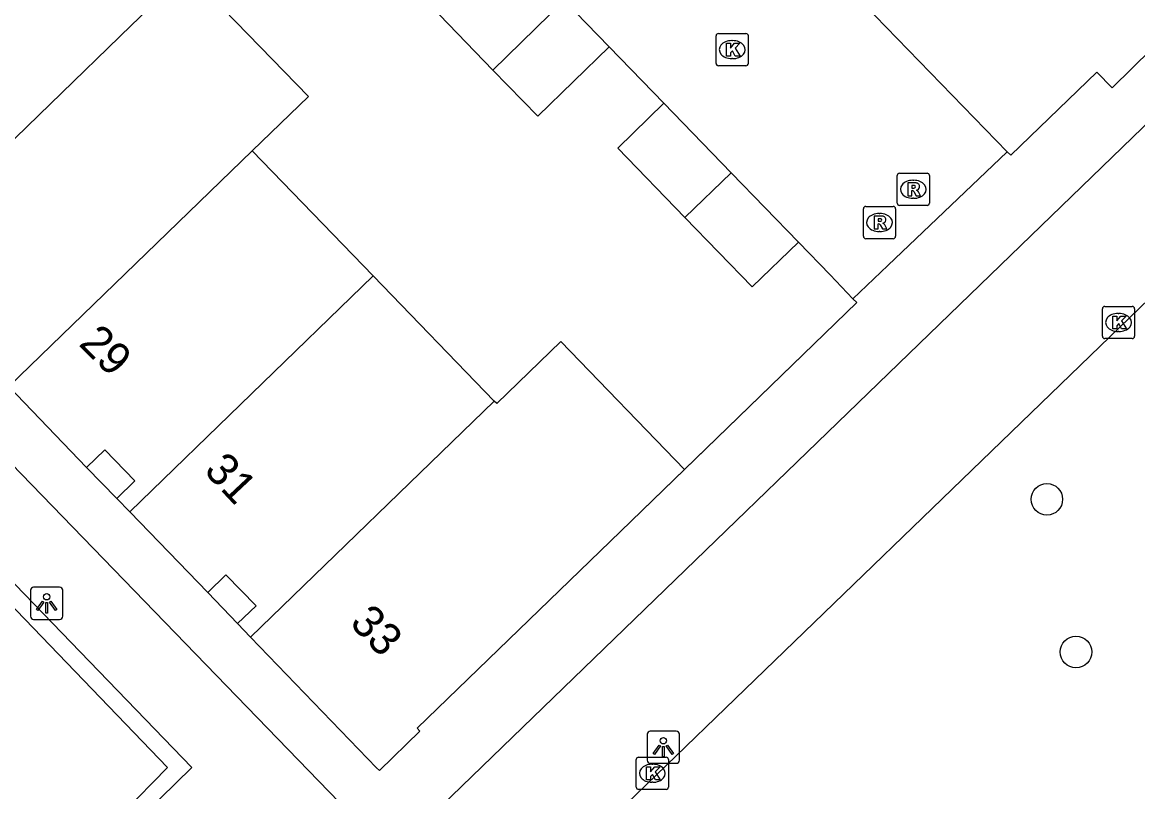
# Model space of a CAD drawing. Extents: x 157466 to 158888, y 383063 to 384677.
# Drawn here: x 158403.04 to 158437.65, y 383974.41 to 383998.26 of the extents above; entities that cross this region are included whole.
import ezdxf

# ---------------------------------------------------------------- set-up
doc = ezdxf.new("R2010")
doc.units = 0
for name, color, linetype in [('IMGEO_Boom', 7, 'Continuous'), ('IMGEO_Hek', 7, 'Continuous'), ('IMGEO_Kolk', 7, 'Continuous'), ('IMGEO_Lichtpunt', 7, 'Continuous'), ('IMGEO_Muur', 7, 'Continuous'), ('IMGEO_Pand', 7, 'Continuous'), ('IMGEO_Pand_nummerreeks', 7, 'Continuous'), ('IMGEO_Pand_overbouw', 7, 'Continuous'), ('IMGEO_Parkeervlak_open', 7, 'Continuous'), ('IMGEO_Rioolput', 7, 'Continuous'), ('IMGEO_Voetpad_open', 7, 'Continuous')]:
    doc.layers.add(name, color=color, linetype=linetype)

msp = doc.modelspace()

# ---------------------------------------------------------------- linework, layer by layer
at = {"layer": 'IMGEO_Boom'}
for centre in [(158434.836, 383983.473), (158435.74, 383978.74)]:
    msp.add_circle(centre, 0.489, dxfattribs=at)
at = {"layer": 'IMGEO_Hek'}
msp.add_lwpolyline([(158428.818, 383989.694), (158429.906, 383990.728)], dxfattribs=at)
at = {"layer": 'IMGEO_Kolk'}
for p, q in [((158424.571, 383996.991), (158424.571, 383997.843)), ((158424.646, 383997.917), (158425.498, 383997.917)), ((158425.059, 383997.697), (158425.084, 383997.697)), ((158425.572, 383997.843), (158425.572, 383996.991)), ((158425.082, 383997.137), (158425.057, 383997.137)), ((158425.498, 383996.917), (158424.646, 383996.917)), ((158436.559, 383988.53), (158436.559, 383989.382)), ((158436.634, 383989.456), (158437.486, 383989.456)), ((158437.56, 383989.382), (158437.56, 383988.53)), ((158437.047, 383989.236), (158437.072, 383989.236)), ((158437.07, 383988.676), (158437.045, 383988.676)), ((158437.486, 383988.456), (158436.634, 383988.456)), ((158422.094, 383974.551), (158422.094, 383975.403)), ((158422.169, 383975.477), (158423.021, 383975.477)), ((158422.582, 383975.257), (158422.607, 383975.257)), ((158423.095, 383975.403), (158423.095, 383974.551)), ((158423.021, 383974.477), (158422.169, 383974.477)), ((158422.605, 383974.697), (158422.58, 383974.697))]:
    msp.add_line(p, q, dxfattribs=at)
for points in [[(158424.571, 383996.991), (158424.571, 383997.843)], [(158424.646, 383997.917), (158425.498, 383997.917)], [(158425.572, 383997.843), (158425.572, 383996.991)], [(158424.892, 383997.617), (158425.015, 383997.617), (158425.015, 383997.466), (158425.145, 383997.617), (158425.309, 383997.617), (158425.163, 383997.466), (158425.316, 383997.217), (158425.164, 383997.217), (158425.079, 383997.381), (158425.015, 383997.314), (158425.015, 383997.217), (158424.892, 383997.217), (158424.892, 383997.617)], [(158425.498, 383996.917), (158424.646, 383996.917)], [(158436.559, 383988.53), (158436.559, 383989.382)], [(158436.634, 383989.456), (158437.486, 383989.456)], [(158437.56, 383989.382), (158437.56, 383988.53)], [(158436.88, 383989.156), (158437.003, 383989.156), (158437.003, 383989.005), (158437.133, 383989.156), (158437.297, 383989.156), (158437.151, 383989.005), (158437.304, 383988.756), (158437.152, 383988.756), (158437.067, 383988.92), (158437.003, 383988.853), (158437.003, 383988.756), (158436.88, 383988.756), (158436.88, 383989.156)], [(158437.486, 383988.456), (158436.634, 383988.456)], [(158422.094, 383974.551), (158422.094, 383975.403)], [(158422.169, 383975.477), (158423.021, 383975.477)], [(158422.415, 383975.177), (158422.538, 383975.177), (158422.538, 383975.026), (158422.668, 383975.177), (158422.832, 383975.177), (158422.686, 383975.026), (158422.839, 383974.777), (158422.687, 383974.777), (158422.602, 383974.941), (158422.538, 383974.874), (158422.538, 383974.777), (158422.415, 383974.777), (158422.415, 383975.177)], [(158423.095, 383975.403), (158423.095, 383974.551)], [(158423.021, 383974.477), (158422.169, 383974.477)]]:
    msp.add_lwpolyline(points, dxfattribs=at)
for centre, start, end in [((158424.648, 383997.841), 91.552, 178.448), ((158424.648, 383997.841), 91.552, 178.448), ((158425.496, 383997.841), 1.552, 88.448), ((158425.496, 383997.841), 1.552, 88.448), ((158424.648, 383996.993), 181.552, 268.448), ((158424.648, 383996.993), 181.552, 268.448), ((158425.496, 383996.993), 271.552, 358.448), ((158425.496, 383996.993), 271.552, 358.448), ((158436.636, 383989.38), 91.552, 178.448), ((158436.636, 383989.38), 91.552, 178.448), ((158437.484, 383989.38), 1.552, 88.448), ((158437.484, 383989.38), 1.552, 88.448), ((158436.636, 383988.532), 181.552, 268.448), ((158436.636, 383988.532), 181.552, 268.448), ((158437.484, 383988.532), 271.552, 358.448), ((158437.484, 383988.532), 271.552, 358.448), ((158422.171, 383975.401), 91.552, 178.448), ((158422.171, 383975.401), 91.552, 178.448), ((158423.019, 383975.401), 1.552, 88.448), ((158423.019, 383975.401), 1.552, 88.448), ((158422.171, 383974.553), 181.552, 268.448), ((158422.171, 383974.553), 181.552, 268.448), ((158423.019, 383974.553), 271.552, 358.448), ((158423.019, 383974.553), 271.552, 358.448)]:
    msp.add_arc(centre, 0.0765, start, end, dxfattribs=at)
for centre, major_axis, ratio, start_param, end_param in [((158425.058, 383997.417), (-0.387, 0.002), 0.722429, 4.712389, 7.853982), ((158425.083, 383997.417), (-0.39, 0.002), 0.717154, 1.570796, 4.712389), ((158437.046, 383988.956), (-0.387, 0.002), 0.722429, 4.712389, 7.853982), ((158437.071, 383988.956), (-0.39, 0.002), 0.717154, 1.570796, 4.712389), ((158422.581, 383974.977), (-0.387, 0.002), 0.722429, 4.712389, 7.853982), ((158422.606, 383974.977), (-0.39, 0.002), 0.717154, 1.570796, 4.712389)]:
    msp.add_ellipse(centre, major_axis=major_axis, ratio=ratio, start_param=start_param, end_param=end_param, dxfattribs=at)
at = {"layer": 'IMGEO_Lichtpunt'}
for p, q in [((158404.202, 383980.747), (158403.394, 383980.747)), ((158404.202, 383980.747), (158403.394, 383980.747)), ((158403.3, 383980.652), (158403.3, 383979.845)), ((158403.3, 383980.652), (158403.3, 383979.845)), ((158404.296, 383979.845), (158404.296, 383980.652)), ((158404.296, 383979.845), (158404.296, 383980.652)), ((158403.394, 383979.751), (158404.202, 383979.751)), ((158403.394, 383979.751), (158404.202, 383979.751)), ((158423.338, 383976.284), (158422.53, 383976.284)), ((158423.338, 383976.284), (158422.53, 383976.284)), ((158422.436, 383976.189), (158422.436, 383975.382)), ((158422.436, 383976.189), (158422.436, 383975.382)), ((158423.432, 383975.382), (158423.432, 383976.189)), ((158423.432, 383975.382), (158423.432, 383976.189)), ((158422.53, 383975.288), (158423.338, 383975.288)), ((158422.53, 383975.288), (158423.338, 383975.288))]:
    msp.add_line(p, q, dxfattribs=at)
for points in [[(158403.674, 383980.316), (158403.713, 383980.288), (158403.525, 383980.026), (158403.487, 383980.053), (158403.674, 383980.316)], [(158403.776, 383980.268), (158403.823, 383980.268), (158403.823, 383979.946), (158403.776, 383979.946), (158403.776, 383980.268)], [(158403.886, 383980.288), (158403.924, 383980.315), (158404.111, 383980.053), (158404.072, 383980.025), (158403.886, 383980.288)], [(158422.81, 383975.853), (158422.849, 383975.825), (158422.661, 383975.563), (158422.623, 383975.59), (158422.81, 383975.853)], [(158423.022, 383975.825), (158423.06, 383975.852), (158423.247, 383975.59), (158423.208, 383975.562), (158423.022, 383975.825)], [(158422.912, 383975.805), (158422.959, 383975.805), (158422.959, 383975.483), (158422.912, 383975.483), (158422.912, 383975.805)]]:
    msp.add_lwpolyline(points, dxfattribs=at)
for centre in [(158403.799, 383980.45), (158422.935, 383975.987)]:
    msp.add_circle(centre, 0.0994, dxfattribs=at)
for centre, start, end in [((158403.394, 383980.652), 90, 180), ((158403.394, 383980.652), 90, 180), ((158404.202, 383980.652), 0, 90), ((158404.202, 383980.652), 0, 90), ((158403.394, 383979.845), 180, 270), ((158403.394, 383979.845), 180, 270), ((158404.202, 383979.845), 270, 0), ((158404.202, 383979.845), 270, 360), ((158422.53, 383976.189), 90, 180), ((158422.53, 383976.189), 90, 180), ((158423.338, 383976.189), 0, 90), ((158423.338, 383976.189), 0, 90), ((158422.53, 383975.382), 180, 270), ((158422.53, 383975.382), 180, 270), ((158423.338, 383975.382), 270, 0), ((158423.338, 383975.382), 270, 360)]:
    msp.add_arc(centre, 0.0946, start, end, dxfattribs=at)
at = {"layer": 'IMGEO_Muur'}
for points in [[(158373.961, 383998.839), (158377.128, 384001.87), (158381.302, 383997.603), (158384.072, 384000.247), (158408.3, 383975.158), (158406.832, 383973.719), (158411.135, 383969.271), (158406.92, 383965.171)], [(158402.702, 383961.792), (158410.402, 383969.266), (158406.173, 383973.754), (158407.545, 383975.155), (158384.103, 383999.517), (158381.3, 383996.861), (158377.136, 384001.182), (158371.541, 383995.789), (158375.674, 383991.492), (158373.373, 383989.217), (158396.965, 383964.823), (158398.427, 383966.214), (158402.702, 383961.792)], [(158433.604, 383994.246), (158429.906, 383990.728)], [(158428.818, 383989.694), (158428.109, 383990.429)], [(158421.605, 383982.474), (158428.937, 383989.572), (158428.818, 383989.694)]]:
    msp.add_lwpolyline(points, dxfattribs=at)
at = {"layer": 'IMGEO_Pand'}
for points in [[(158433.604, 383994.246), (158433.713, 383994.14), (158436.388, 383996.717), (158436.86, 383996.236), (158439.317, 383998.637), (158438.842, 383999.123), (158440.043, 384000.297), (158440.537, 383999.798), (158440.715, 383999.971), (158440.25, 384000.452), (158441.997, 384002.139)], [(158408.163, 383999.844), (158406.424, 383998.161), (158398.868, 383990.848)], [(158410.18, 383994.28), (158411.919, 383995.963), (158408.163, 383999.844)], [(158428.824, 383999.177), (158433.604, 383994.246)], [(158421.251, 383997.505), (158419.861, 383998.936), (158417.645, 383996.782)], [(158421.251, 383997.505), (158419.036, 383995.351), (158417.645, 383996.782)], [(158423.602, 383992.212), (158421.519, 383994.36), (158422.955, 383995.752)], [(158425.041, 383993.601), (158422.955, 383995.752)], [(158402.622, 383986.967), (158410.18, 383994.28)], [(158410.18, 383994.28), (158413.935, 383990.4)], [(158425.041, 383993.601), (158423.602, 383992.212)], [(158427.127, 383991.45), (158425.041, 383993.601)], [(158427.127, 383991.45), (158425.691, 383990.057), (158423.602, 383992.212)], [(158413.935, 383990.4), (158406.375, 383983.083)], [(158413.935, 383990.4), (158417.69, 383986.52)], [(158423.595, 383984.401), (158419.756, 383988.369), (158417.765, 383986.442), (158417.69, 383986.52)], [(158402.622, 383986.967), (158405.038, 383984.46)], [(158417.69, 383986.52), (158410.127, 383979.2)], [(158405.976, 383983.495), (158406.536, 383984.043), (158405.606, 383985.008), (158405.038, 383984.46)], [(158410.127, 383979.2), (158414.038, 383975.15), (158414.125, 383975.06), (158415.381, 383976.283), (158415.301, 383976.372), (158421.605, 383982.474), (158423.595, 383984.401)], [(158405.976, 383983.495), (158406.375, 383983.083)], [(158406.375, 383983.083), (158408.795, 383980.581)], [(158409.724, 383979.618), (158410.295, 383980.167), (158409.363, 383981.13), (158408.795, 383980.581)], [(158409.724, 383979.618), (158410.127, 383979.2)]]:
    msp.add_lwpolyline(points, dxfattribs=at)
at = {"layer": 'IMGEO_Pand_overbouw'}
for points in [[(158405.976, 383983.495), (158406.536, 383984.043), (158405.606, 383985.008), (158405.038, 383984.46)], [(158409.363, 383981.13), (158408.795, 383980.581), (158409.724, 383979.618), (158410.295, 383980.167)]]:
    msp.add_lwpolyline(points, close=True, dxfattribs=at)
at = {"layer": 'IMGEO_Parkeervlak_open'}
for points in [[(158417.645, 383996.782), (158412.95, 384001.655)], [(158422.955, 383995.752), (158421.251, 383997.505)], [(158428.818, 383989.694), (158428.109, 383990.429), (158427.127, 383991.45)]]:
    msp.add_lwpolyline(points, dxfattribs=at)
at = {"layer": 'IMGEO_Rioolput'}
for p, q in [((158430.19, 383992.66), (158430.19, 383993.512)), ((158430.265, 383993.586), (158431.117, 383993.586)), ((158431.191, 383993.512), (158431.191, 383992.66)), ((158430.678, 383993.366), (158430.703, 383993.366)), ((158430.701, 383992.806), (158430.676, 383992.806)), ((158429.142, 383991.629), (158429.142, 383992.481)), ((158429.217, 383992.555), (158430.069, 383992.555)), ((158430.143, 383992.481), (158430.143, 383991.629)), ((158431.117, 383992.586), (158430.265, 383992.586)), ((158429.63, 383992.335), (158429.655, 383992.335)), ((158429.653, 383991.775), (158429.628, 383991.775)), ((158430.069, 383991.555), (158429.217, 383991.555))]:
    msp.add_line(p, q, dxfattribs=at)
for points in [[(158430.19, 383992.66), (158430.19, 383993.512)], [(158430.265, 383993.586), (158431.117, 383993.586)], [(158431.191, 383993.512), (158431.191, 383992.66)], [(158430.779, 383993.284), (158430.527, 383993.286), (158430.527, 383992.886)], [(158430.705, 383993.205), (158430.651, 383993.205), (158430.651, 383993.124)], [(158430.527, 383992.886), (158430.651, 383992.886), (158430.651, 383993.048), (158430.662, 383993.048)], [(158430.651, 383993.124), (158430.703, 383993.124)], [(158430.709, 383993.019), (158430.78, 383992.886), (158430.92, 383992.886), (158430.855, 383993.012)], [(158429.142, 383991.629), (158429.142, 383992.481)], [(158429.217, 383992.555), (158430.069, 383992.555)], [(158430.143, 383992.481), (158430.143, 383991.629)], [(158431.117, 383992.586), (158430.265, 383992.586)], [(158429.731, 383992.253), (158429.479, 383992.255), (158429.479, 383991.855)], [(158429.657, 383992.174), (158429.603, 383992.174), (158429.603, 383992.093)], [(158429.479, 383991.855), (158429.603, 383991.855), (158429.603, 383992.017), (158429.614, 383992.017)], [(158429.603, 383992.093), (158429.655, 383992.093)], [(158429.661, 383991.988), (158429.732, 383991.855), (158429.872, 383991.855), (158429.807, 383991.981)], [(158430.069, 383991.555), (158429.217, 383991.555)]]:
    msp.add_lwpolyline(points, dxfattribs=at)
for centre, radius, start, end in [((158430.267, 383993.51), 0.0765, 91.552, 178.448), ((158430.267, 383993.51), 0.0765, 91.552, 178.448), ((158431.115, 383993.51), 0.0765, 1.552, 88.448), ((158431.115, 383993.51), 0.0765, 1.552, 88.448), ((158430.711, 383993.109), 0.0964, 77.0061, 93.1865), ((158430.725, 383993.166), 0.0378, 276.6634, 79.6772), ((158430.778, 383993.174), 0.109, 350.3612, 89.416), ((158430.776, 383993.174), 0.112, 277.5842, 350.9817), ((158430.661, 383992.995), 0.0533, 26.0293, 88.6989), ((158430.687, 383993.313), 0.19, 274.7715, 282.9687), ((158430.76, 383992.959), 0.108, 29.5134, 73.7905), ((158429.219, 383992.479), 0.0765, 91.552, 178.448), ((158429.219, 383992.479), 0.0765, 91.552, 178.448), ((158430.067, 383992.479), 0.0765, 1.552, 88.448), ((158430.067, 383992.479), 0.0765, 1.552, 88.448), ((158430.267, 383992.662), 0.0765, 181.552, 268.448), ((158430.267, 383992.662), 0.0765, 181.552, 268.448), ((158431.115, 383992.662), 0.0765, 271.552, 358.448), ((158431.115, 383992.662), 0.0765, 271.552, 358.448), ((158429.663, 383992.078), 0.0964, 77.0061, 93.1865), ((158429.677, 383992.135), 0.0378, 276.6634, 79.6772), ((158429.73, 383992.143), 0.109, 350.3612, 89.416), ((158429.728, 383992.143), 0.112, 277.5842, 350.9817), ((158429.613, 383991.964), 0.0533, 26.0293, 88.6989), ((158429.639, 383992.282), 0.19, 274.7715, 282.9687), ((158429.712, 383991.928), 0.108, 29.5134, 73.7905), ((158429.219, 383991.631), 0.0765, 181.552, 268.448), ((158429.219, 383991.631), 0.0765, 181.552, 268.448), ((158430.067, 383991.631), 0.0765, 271.552, 358.448), ((158430.067, 383991.631), 0.0765, 271.552, 358.448)]:
    msp.add_arc(centre, radius, start, end, dxfattribs=at)
for centre, major_axis, ratio, start_param, end_param in [((158430.677, 383993.086), (-0.387, 0.002), 0.722429, 4.712389, 7.853982), ((158430.702, 383993.086), (-0.39, 0.002), 0.717154, 1.570796, 4.712389), ((158429.629, 383992.055), (-0.387, 0.002), 0.722429, 4.712389, 7.853982), ((158429.654, 383992.055), (-0.39, 0.002), 0.717154, 1.570796, 4.712389)]:
    msp.add_ellipse(centre, major_axis=major_axis, ratio=ratio, start_param=start_param, end_param=end_param, dxfattribs=at)
at = {"layer": 'IMGEO_Voetpad_open'}
for points in [[(158509.719, 384064.516), (158414.471, 383972.443)], [(158417.213, 383969.604), (158512.968, 384062.078)], [(158414.471, 383972.443), (158381.698, 384006.247)], [(158428.818, 383989.694), (158429.906, 383990.728), (158433.604, 383994.246)], [(158423.595, 383984.401), (158428.937, 383989.572), (158428.818, 383989.694)], [(158405.038, 383984.46), (158405.976, 383983.495)], [(158408.795, 383980.581), (158409.724, 383979.618)]]:
    msp.add_lwpolyline(points, dxfattribs=at)

# ---------------------------------------------------------------- texts
at = {"layer": 'IMGEO_Pand_nummerreeks'}
for s, rotation, p in [('29', 315.5264, (158404.762, 383988.269)), ('31', 313.209, (158408.649, 383984.335)), ('33', 313.9972, (158413.171, 383979.607))]:
    msp.add_text(s, height=1, rotation=rotation, dxfattribs=at).set_placement(p)

doc.saveas('drawing.dxf')
